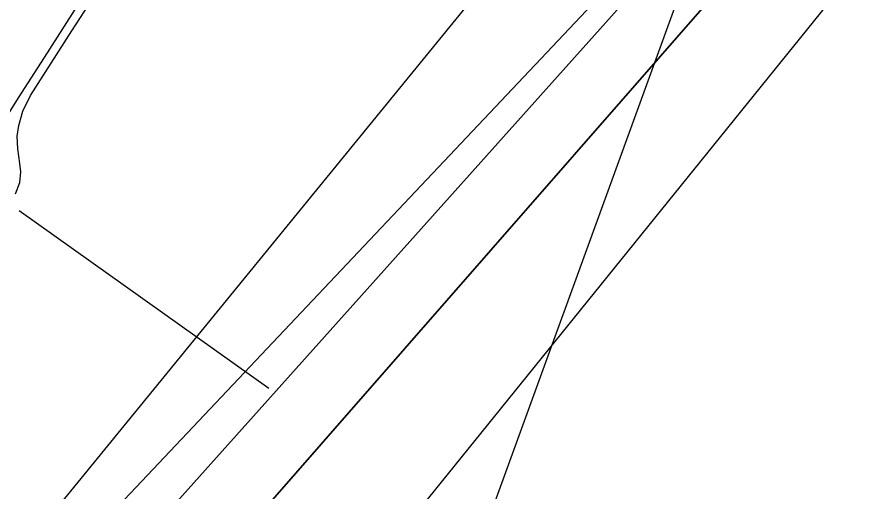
# Model space of a CAD drawing. Extents: x 3913936 to 3933962, y 195330 to 217741.
# Drawn here: x 3922323 to 3922950, y 201772 to 202121 of the extents above; entities that cross this region are included whole.
import ezdxf

# ---------------------------------------------------------------- set-up
doc = ezdxf.new("R2010")
doc.units = 0
for name, color, linetype in [('V-ANNO-TEXT', 7, 'Continuous'), ('V-LEVE-TOET', 7, 'Continuous'), ('V-RRAP-FSHR', 7, 'Continuous'), ('V-TOPO-DPTH', 7, 'Continuous'), ('V-TOPO-MINR', 7, 'Continuous'), ('V-WETL-SWMP', 7, 'Continuous')]:
    doc.layers.add(name, color=color, linetype=linetype)

msp = doc.modelspace()

# ---------------------------------------------------------------- linework, layer by layer
at = {"layer": 'V-ANNO-TEXT'}
msp.add_lwpolyline([(3923713.15, 204620.63), (3922595.25, 201547.11)], dxfattribs=at)
at = {"layer": 'V-LEVE-TOET'}
msp.add_line((3922324.78, 201978.77), (3922508.08, 201848.29), dxfattribs=at)
at = {"layer": 'V-RRAP-FSHR'}
msp.add_lwpolyline([(3922302.51, 202027.32), (3922324.2, 202061.57), (3922345.5, 202094.79), (3922366.99, 202128.52), (3922388.58, 202162.2), (3922412.85, 202193.98), (3922437.13, 202225.77), (3922461.41, 202257.56), (3922486.14, 202289.78), (3922513.12, 202318.49), (3922540.22, 202347.91), (3922567.33, 202377.33), (3922594.43, 202406.74), (3922621.49, 202436.2), (3922646.86, 202467.13), (3922672.22, 202498.55), (3922697.59, 202528.98), (3922722.95, 202559.91)], dxfattribs=at)
at = {"layer": 'V-TOPO-DPTH'}
for points in [[(3923377.96, 202699), (3922941.35, 202158.48), (3922940.31, 202157.2), (3922937.13, 202153.43), (3922933.95, 202149.66), (3922932.91, 202148.38), (3922620.43, 201761.19), (3922567.77, 201695.94), (3922515.1, 201630.7), (3922462.43, 201565.47), (3922409.75, 201500.24), (3922320.06, 201389.21), (3922312.18, 201379.53), (3922304.23, 201369.9), (3922296.21, 201360.34), (3922288.13, 201350.82), (3922167.81, 201210.31), (3922100.01, 201130.19), (3922032.83, 201049.55), (3921966.59, 200968.13), (3921900.98, 200886.2)], [(3923377.96, 202699), (3922941.35, 202158.48), (3922940.31, 202157.2), (3922937.13, 202153.43), (3922933.95, 202149.66), (3922932.91, 202148.38), (3922620.43, 201761.19), (3922567.77, 201695.94), (3922515.1, 201630.7), (3922462.43, 201565.47), (3922409.75, 201500.24), (3922320.06, 201389.21), (3922312.18, 201379.53), (3922304.23, 201369.9), (3922296.21, 201360.34), (3922288.13, 201350.82), (3922167.81, 201210.31), (3922100.01, 201130.19), (3922032.83, 201049.55), (3921966.59, 200968.13), (3921900.98, 200886.2)], [(3923095.91, 202678.46), (3922791.11, 202297.8), (3922789.59, 202295.95), (3922787.26, 202293.23), (3922784.95, 202290.48), (3922157.44, 201521.67), (3922155.7, 201519.54), (3922153.96, 201517.41), (3922152.21, 201515.29), (3922150.47, 201513.16), (3922148.07, 201510.25), (3922146.97, 201508.92), (3922146.42, 201508.26), (3922145.87, 201507.61), (3922141.95, 201502.95), (3922139.44, 201499.96), (3922136.94, 201496.96), (3922134.44, 201493.96), (3922131.96, 201490.95), (3921528.01, 200758.19)], [(3923045.56, 202377.72), (3922233.85, 201449.62), (3922231.73, 201447.13), (3922229.61, 201444.64), (3922227.46, 201442.17), (3922225.3, 201439.71), (3922161.81, 201367.9), (3922127.91, 201329.54), (3922094.02, 201291.17), (3922060.15, 201252.77), (3922026.29, 201214.37), (3921757.53, 200909.33)], [(3921757.53, 200909.33), (3922026.29, 201214.37), (3922060.15, 201252.77), (3922094.02, 201291.17), (3922127.91, 201329.54), (3922161.81, 201367.9), (3922225.3, 201439.71), (3922227.46, 201442.17), (3922229.61, 201444.64), (3922231.73, 201447.13), (3922233.85, 201449.62), (3923045.56, 202377.72)], [(3921571.56, 200731.02), (3921771, 200981.89), (3921838.64, 201066.04), (3921906.88, 201149.7), (3921976, 201232.63), (3922045.72, 201315.07), (3922153.04, 201440.58), (3922169.51, 201459.92), (3922185.93, 201479.31), (3922202.27, 201498.77), (3922970.95, 202357.51)], [(3921571.56, 200731.02), (3921771, 200981.89), (3921838.64, 201066.04), (3921906.88, 201149.7), (3921976, 201232.63), (3922045.72, 201315.07), (3922153.04, 201440.58), (3922169.51, 201459.92), (3922185.93, 201479.31), (3922202.27, 201498.77), (3922970.95, 202357.51)]]:
    msp.add_lwpolyline(points, dxfattribs=at)
at = {"layer": 'V-TOPO-MINR'}
for points in [[(3923377.96, 202699), (3922941.35, 202158.48), (3922940.31, 202157.2), (3922937.13, 202153.43), (3922933.95, 202149.66), (3922932.91, 202148.38), (3922620.43, 201761.19), (3922567.77, 201695.94), (3922515.1, 201630.7), (3922462.43, 201565.47), (3922409.75, 201500.24), (3922320.06, 201389.21), (3922312.18, 201379.53), (3922304.23, 201369.9), (3922296.21, 201360.34), (3922288.13, 201350.82), (3922167.81, 201210.31), (3922100.01, 201130.19), (3922032.83, 201049.55), (3921966.59, 200968.13), (3921900.98, 200886.2)], [(3923095.91, 202678.46), (3922791.11, 202297.8), (3922789.59, 202295.95), (3922787.26, 202293.23), (3922784.95, 202290.48), (3922157.44, 201521.67), (3922155.7, 201519.54), (3922153.96, 201517.41), (3922152.21, 201515.29), (3922150.47, 201513.16), (3922148.07, 201510.25), (3922146.97, 201508.92), (3922146.42, 201508.26), (3922145.87, 201507.61), (3922141.95, 201502.95), (3922139.44, 201499.96), (3922136.94, 201496.96), (3922134.44, 201493.96), (3922131.96, 201490.95), (3921528.01, 200758.19)], [(3922956.69, 202387.01), (3922940, 202360.98), (3922926.57, 202340.72), (3922912.73, 202320.75), (3922898.3, 202301.2), (3922883.47, 202281.95), (3922854.79, 202245.85), (3922330.9, 201690.94), (3922303.28, 201658.32), (3922275.74, 201625.63), (3922248.33, 201592.82), (3922221.02, 201559.94), (3922183.26, 201514.3), (3922174.87, 201504.2), (3922166.46, 201494.11), (3922158, 201484.06), (3922149.52, 201474.03), (3922091.91, 201406.13), (3922054.74, 201362.05), (3922017.74, 201317.82), (3921981.01, 201273.38), (3921944.45, 201228.79), (3921549.88, 200744.53)], [(3923045.56, 202377.72), (3922233.85, 201449.62), (3922231.73, 201447.13), (3922229.61, 201444.64), (3922227.46, 201442.17), (3922225.3, 201439.71), (3922161.81, 201367.9), (3922127.91, 201329.54), (3922094.02, 201291.17), (3922060.15, 201252.77), (3922026.29, 201214.37), (3921757.53, 200909.33)], [(3922970.95, 202357.51), (3922202.27, 201498.77), (3922185.93, 201479.31), (3922169.51, 201459.92), (3922153.04, 201440.58), (3922045.72, 201315.07), (3921976, 201232.63), (3921906.88, 201149.7), (3921838.64, 201066.04), (3921771, 200981.89), (3921571.56, 200731.02)]]:
    msp.add_lwpolyline(points, dxfattribs=at)
at = {"layer": 'V-WETL-SWMP'}
for p, q in [((3922363.33, 202110.78), (3922398.43, 202164.91)), ((3922333.1, 202063.35), (3922363.33, 202110.78)), ((3922327.47, 202051.76), (3922333.1, 202063.35)), ((3922324.42, 202041.2), (3922327.47, 202051.76)), ((3922323.15, 202033.48), (3922324.42, 202041.2)), ((3922323.69, 202024.22), (3922323.15, 202033.48)), ((3922325.26, 202013.42), (3922323.69, 202024.22)), ((3922325.8, 202007.24), (3922325.26, 202013.42)), ((3922325.05, 201999.26), (3922325.8, 202007.24)), ((3922321.98, 201991.02), (3922325.05, 201999.26))]:
    msp.add_line(p, q, dxfattribs=at)

doc.saveas('drawing.dxf')
